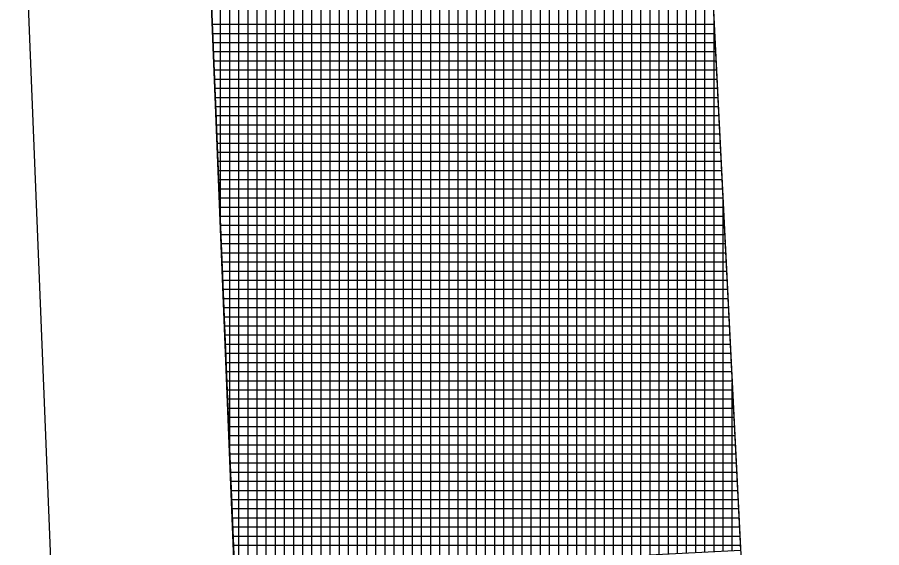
# Model space of a CAD drawing. Extents: x -565346 to -564154, y -1097386 to -1095620.
# Drawn here: x -564347.78 to -564328.86, y -1095698.36 to -1095686.76 of the extents above; entities that cross this region are included whole.
import ezdxf

# ---------------------------------------------------------------- set-up
doc = ezdxf.new("R2010")
doc.units = 0
for name, color, linetype in [('Vrstva 1', 7, 'Continuous'), ('Vrstva 13', 7, 'Continuous'), ('Vrstva 43', 7, 'Continuous')]:
    doc.layers.add(name, color=color, linetype=linetype)

msp = doc.modelspace()

# ---------------------------------------------------------------- linework, layer by layer
at = {"layer": 'Vrstva 1'}
for p, q in [((-564338.22, -1095817.34), (-564343.82, -1095679.33)), ((-564346.67, -1095707.8), (-564347.78, -1095680.45))]:
    msp.add_line(p, q, dxfattribs=at)
at = {"layer": 'Vrstva 13'}
msp.add_line((-564332.8, -1095681.44), (-564330.25, -1095732.13), dxfattribs=at)
at = {"layer": 'Vrstva 43'}
for p, q in [((-564332.93, -1095698.468), (-564332.93, -1095675.908)), ((-564333.53, -1095698.498), (-564333.53, -1095676.097)), ((-564333.33, -1095698.488), (-564333.33, -1095676.034)), ((-564333.13, -1095698.478), (-564333.13, -1095675.971)), ((-564334.13, -1095856.582), (-564334.13, -1095676.285)), ((-564333.93, -1095698.518), (-564333.93, -1095676.222)), ((-564333.73, -1095698.508), (-564333.73, -1095676.16)), ((-564334.73, -1095841.782), (-564334.73, -1095676.474)), ((-564334.53, -1095846.715), (-564334.53, -1095676.411)), ((-564334.33, -1095851.649), (-564334.33, -1095676.348)), ((-564335.33, -1095826.983), (-564335.33, -1095676.662)), ((-564335.13, -1095831.916), (-564335.13, -1095676.599)), ((-564334.93, -1095836.849), (-564334.93, -1095676.537)), ((-564335.93, -1095812.183), (-564335.93, -1095676.851)), ((-564335.73, -1095817.116), (-564335.73, -1095676.788)), ((-564335.53, -1095822.049), (-564335.53, -1095676.725)), ((-564336.53, -1095797.383), (-564336.53, -1095677.039)), ((-564336.33, -1095802.317), (-564336.33, -1095676.977)), ((-564336.13, -1095807.25), (-564336.13, -1095676.914)), ((-564337.13, -1095782.584), (-564337.13, -1095677.228)), ((-564336.93, -1095787.517), (-564336.93, -1095677.165)), ((-564336.73, -1095792.45), (-564336.73, -1095677.102)), ((-564337.73, -1095767.784), (-564337.73, -1095677.416)), ((-564337.53, -1095772.718), (-564337.53, -1095677.354)), ((-564337.33, -1095777.651), (-564337.33, -1095677.291)), ((-564338.33, -1095752.985), (-564338.33, -1095677.605)), ((-564338.13, -1095757.918), (-564338.13, -1095677.542)), ((-564337.93, -1095762.851), (-564337.93, -1095677.479)), ((-564338.93, -1095738.185), (-564338.93, -1095677.794)), ((-564338.73, -1095743.118), (-564338.73, -1095677.731)), ((-564338.53, -1095748.052), (-564338.53, -1095677.668)), ((-564339.53, -1095723.386), (-564339.53, -1095677.982)), ((-564339.33, -1095728.319), (-564339.33, -1095677.919)), ((-564339.13, -1095733.252), (-564339.13, -1095677.856)), ((-564340.13, -1095722.274), (-564340.13, -1095678.171)), ((-564339.93, -1095722.265), (-564339.93, -1095678.108)), ((-564339.73, -1095722.257), (-564339.73, -1095678.045)), ((-564340.73, -1095722.298), (-564340.73, -1095678.359)), ((-564340.53, -1095722.29), (-564340.53, -1095678.296)), ((-564340.33, -1095722.282), (-564340.33, -1095678.233)), ((-564341.33, -1095722.322), (-564341.33, -1095678.548)), ((-564341.13, -1095722.314), (-564341.13, -1095678.485)), ((-564340.93, -1095722.306), (-564340.93, -1095678.422)), ((-564341.93, -1095722.347), (-564341.93, -1095678.736)), ((-564341.73, -1095722.339), (-564341.73, -1095678.673)), ((-564341.53, -1095722.33), (-564341.53, -1095678.61)), ((-564342.53, -1095710.997), (-564342.53, -1095678.925)), ((-564342.33, -1095715.906), (-564342.33, -1095678.862)), ((-564342.13, -1095720.816), (-564342.13, -1095678.799)), ((-564343.13, -1095696.268), (-564343.13, -1095679.113)), ((-564342.93, -1095701.178), (-564342.93, -1095679.05)), ((-564342.73, -1095706.087), (-564342.73, -1095678.988)), ((-564343.33, -1095691.358), (-564343.33, -1095679.176)), ((-564332.73, -1095698.458), (-564332.73, -1095682.831)), ((-564332.53, -1095698.448), (-564332.53, -1095686.807)), ((-564343.511, -1095686.91), (-564332.525, -1095686.91)), ((-564343.503, -1095687.11), (-564332.515, -1095687.11)), ((-564343.495, -1095687.31), (-564332.505, -1095687.31)), ((-564343.487, -1095687.51), (-564332.495, -1095687.51)), ((-564343.479, -1095687.71), (-564332.485, -1095687.71)), ((-564343.47, -1095687.91), (-564332.475, -1095687.91)), ((-564343.462, -1095688.11), (-564332.464, -1095688.11)), ((-564343.454, -1095688.31), (-564332.454, -1095688.31)), ((-564343.446, -1095688.51), (-564332.444, -1095688.51)), ((-564343.438, -1095688.71), (-564332.434, -1095688.71)), ((-564343.43, -1095688.91), (-564332.424, -1095688.91)), ((-564343.422, -1095689.11), (-564332.414, -1095689.11)), ((-564343.413, -1095689.31), (-564332.404, -1095689.31)), ((-564343.405, -1095689.51), (-564332.394, -1095689.51)), ((-564343.397, -1095689.71), (-564332.384, -1095689.71)), ((-564343.389, -1095689.91), (-564332.374, -1095689.91)), ((-564343.381, -1095690.11), (-564332.364, -1095690.11)), ((-564343.373, -1095690.31), (-564332.354, -1095690.31)), ((-564343.365, -1095690.51), (-564332.344, -1095690.51)), ((-564343.356, -1095690.71), (-564332.334, -1095690.71)), ((-564332.33, -1095698.438), (-564332.33, -1095690.783)), ((-564343.348, -1095690.91), (-564332.324, -1095690.91)), ((-564343.34, -1095691.11), (-564332.314, -1095691.11)), ((-564343.332, -1095691.31), (-564332.303, -1095691.31)), ((-564343.324, -1095691.51), (-564332.293, -1095691.51)), ((-564343.316, -1095691.71), (-564332.283, -1095691.71)), ((-564343.308, -1095691.91), (-564332.273, -1095691.91)), ((-564343.299, -1095692.11), (-564332.263, -1095692.11)), ((-564343.291, -1095692.31), (-564332.253, -1095692.31)), ((-564343.283, -1095692.51), (-564332.243, -1095692.51)), ((-564343.275, -1095692.71), (-564332.233, -1095692.71)), ((-564343.267, -1095692.91), (-564332.223, -1095692.91)), ((-564343.259, -1095693.11), (-564332.213, -1095693.11)), ((-564343.25, -1095693.31), (-564332.203, -1095693.31)), ((-564343.242, -1095693.51), (-564332.193, -1095693.51)), ((-564343.234, -1095693.71), (-564332.183, -1095693.71)), ((-564343.226, -1095693.91), (-564332.173, -1095693.91)), ((-564343.218, -1095694.11), (-564332.163, -1095694.11)), ((-564343.21, -1095694.31), (-564332.153, -1095694.31)), ((-564343.202, -1095694.51), (-564332.143, -1095694.51)), ((-564343.193, -1095694.71), (-564332.132, -1095694.71)), ((-564332.13, -1095698.428), (-564332.13, -1095694.759)), ((-564343.185, -1095694.91), (-564332.122, -1095694.91)), ((-564343.177, -1095695.11), (-564332.112, -1095695.11)), ((-564343.169, -1095695.31), (-564332.102, -1095695.31)), ((-564343.161, -1095695.51), (-564332.092, -1095695.51)), ((-564343.153, -1095695.71), (-564332.082, -1095695.71)), ((-564343.145, -1095695.91), (-564332.072, -1095695.91)), ((-564343.136, -1095696.11), (-564332.062, -1095696.11)), ((-564343.128, -1095696.31), (-564332.052, -1095696.31)), ((-564343.12, -1095696.51), (-564332.042, -1095696.51)), ((-564343.112, -1095696.71), (-564332.032, -1095696.71)), ((-564343.104, -1095696.91), (-564332.022, -1095696.91)), ((-564343.096, -1095697.11), (-564332.012, -1095697.11)), ((-564343.088, -1095697.31), (-564332.002, -1095697.31)), ((-564343.079, -1095697.51), (-564331.992, -1095697.51)), ((-564343.071, -1095697.71), (-564331.982, -1095697.71)), ((-564343.063, -1095697.91), (-564331.971, -1095697.91)), ((-564343.055, -1095698.11), (-564331.961, -1095698.11)), ((-564343.047, -1095698.31), (-564331.951, -1095698.31))]:
    msp.add_line(p, q, dxfattribs=at)
msp.add_lwpolyline([(-564328.86, -1095798.5), (-564329.554, -1095765.383), (-564331.552, -1095765.483), (-564332.25, -1095732.172), (-564333.943, -1095698.519), (-564331.946, -1095698.419), (-564332.8, -1095681.44), (-564332.14, -1095675.66), (-564343.82, -1095679.33), (-564342.067, -1095722.352), (-564339.576, -1095722.251), (-564332.487, -1095897.108)], dxfattribs=at)

doc.saveas('drawing.dxf')
